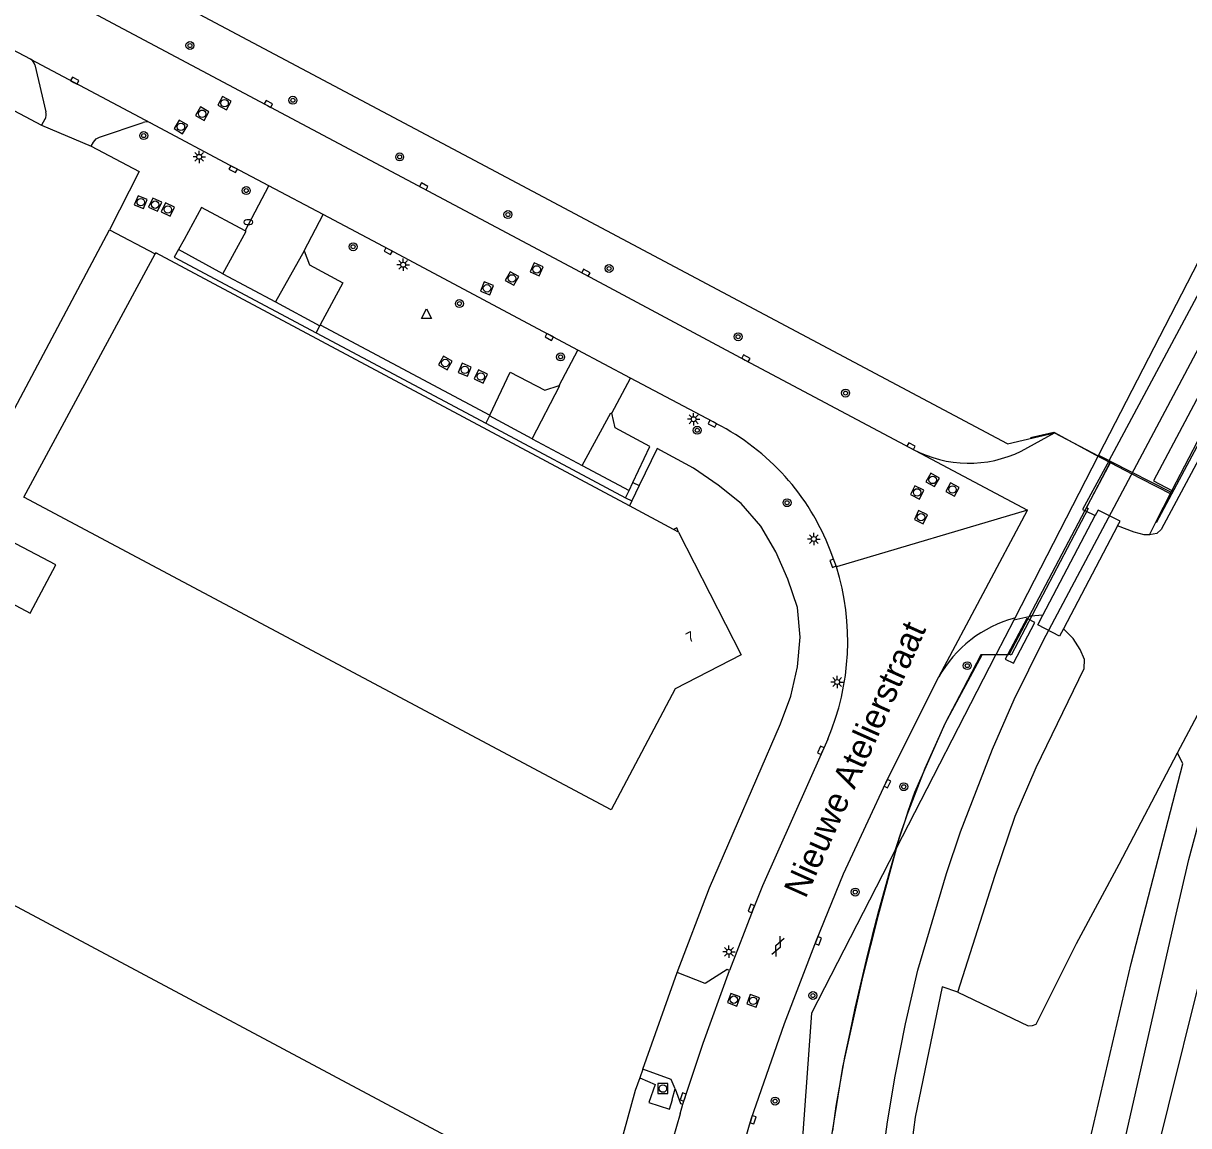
# Model space of a CAD drawing. Extents: x 136000 to 138005, y 398500 to 400500.
# Drawn here: x 136740.1 to 136857.8, y 398995.2 to 399106.5 of the extents above; entities that cross this region are included whole.
import ezdxf

# ---------------------------------------------------------------- set-up
doc = ezdxf.new("R2010")
doc.units = 0
for name, color, linetype in [('gg-afsc-erfafscheiding', 7, 'Continuous'), ('gg-afsc-hekwerk', 7, 'Continuous'), ('gg-anno-huisnummerreeks BGT', 7, 'Continuous'), ('gg-anno-openbare ruimte label', 7, 'Continuous'), ('gg-aspt-spoorlijn', 7, 'Continuous'), ('gg-bbg-bijgebouw', 7, 'Continuous'), ('gg-bbg-hoofdgebouw', 7, 'Continuous'), ('gg-bbg-onder overbouw', 7, 'Continuous'), ('gg-bbg-pand overbouw', 7, 'Continuous'), ('gg-knt-bronhoudergrens', 7, 'Continuous'), ('gg-knt-verharding', 7, 'Continuous'), ('gg-knt-verharding nz', 7, 'Continuous'), ('gt-grn-vlakafsluiter', 7, 'Continuous'), ('gt-grn-weggrens', 7, 'Continuous'), ('gt-symb-boom', 7, 'Continuous'), ('gt-symb-brandkraan', 7, 'Continuous'), ('gt-symb-gesloten verharding', 7, 'Continuous'), ('gt-symb-kolk', 7, 'Continuous'), ('gt-symb-lichtmast', 7, 'Continuous'), ('gt-symb-rioolschacht', 7, 'Continuous'), ('gt-symb-waterafsluiter', 7, 'Continuous'), ('gx-grn-maaiveld', 7, 'Continuous')]:
    doc.layers.add(name, color=color, linetype=linetype)

# ---------------------------------------------------------------- blocks, each defined once
blk = doc.blocks.new('gt0-RS')
at = {"layer": 'gt-symb-rioolschacht'}
blk.add_lwpolyline([(-0.5, -0.5), (0.5, -0.5), (0.5, 0.5), (-0.5, 0.5)], close=True, dxfattribs=at)
blk.add_circle((0, 0), 0.375, dxfattribs=at)
blk = doc.blocks.new('gt0-KOLK')
at = {"layer": 'gt-symb-kolk'}
blk.add_lwpolyline([(0, 0), (0.37, 0), (0.37, 0.4), (-0.38, 0.4), (-0.38, 0), (0, 0)], dxfattribs=at)
blk = doc.blocks.new('gt0-BOOM')
at = {"layer": 'gt-symb-boom'}
for radius in [0.4, 0.2]:
    blk.add_circle((0, 0), radius, dxfattribs=at)
blk = doc.blocks.new('gt0-LMAST')
at = {"layer": 'gt-symb-lichtmast'}
for p, q in [((-0.18, 0.17), (-0.45, 0.44)), ((-0.01, 0.25), (-0.01, 0.62)), ((0.17, 0.17), (0.44, 0.44)), ((-0.26, 0), (-0.63, 0)), ((-0.18, -0.18), (-0.45, -0.45)), ((-0.01, -0.25), (-0.01, -0.63)), ((0.44, -0.45), (0.17, -0.18)), ((0.24, 0), (0.62, 0))]:
    blk.add_line(p, q, dxfattribs=at)
blk.add_circle((-0.01, 0), 0.25, dxfattribs=at)
blk = doc.blocks.new('gt0-GESVH1')
at = {"layer": 'gt-symb-gesloten verharding'}
for p, q in [((-0.99, -0.26), (0.01, 0.24)), ((0.01, -0.26), (-0.99, 0.24)), ((0.01, 0.24), (1.01, -0.26)), ((1.01, 0.24), (0.01, -0.26))]:
    blk.add_line(p, q, dxfattribs=at)
blk = doc.blocks.new('gt0-WAFSL')
at = {"layer": 'gt-symb-waterafsluiter'}
for p, q in [((-0.5, -0.33), (0, 0.67)), ((0, 0.67), (0.5, -0.33)), ((0.5, -0.33), (-0.5, -0.33))]:
    blk.add_line(p, q, dxfattribs=at)
blk = doc.blocks.new('gt0-BR')
at = {"layer": 'gt-symb-brandkraan'}
for centre, radius, start, end in [((-0.24, 0), 0.206, 107.5669, 252.4331), ((0.6, -2.66), 3, 106.892, 107.5669), ((0, -0.69), 0.938, 73.108, 106.892), ((-0.6, -2.66), 3, 72.4331, 73.108), ((0.24, 0), 0.206, 287.567, 72.4331), ((0.6, 2.66), 3, 252.4331, 253.108), ((0, 0.69), 0.938, 253.108, 286.8921), ((-0.6, 2.66), 3, 286.8921, 287.567)]:
    blk.add_arc(centre, radius, start, end, dxfattribs=at)

msp = doc.modelspace()

# ---------------------------------------------------------------- linework, layer by layer
at = {"layer": 'gg-afsc-erfafscheiding'}
msp.add_line((136707.66, 399114.47), (136741.9, 399096.25), dxfattribs=at)
msp.add_lwpolyline([(136746.93, 399094.12), (136751.76, 399091.58), (136748.76, 399085.7)], dxfattribs=at)
at = {"layer": 'gg-afsc-hekwerk'}
for p, q in [((136718.4, 399028.53), (136748.76, 399085.7)), ((136748.76, 399085.7), (136753.4, 399083.27)), ((136839.5, 399064.08), (136844.25, 399065.18)), ((136844.25, 399065.18), (136848.67, 399062.86)), ((136849.93, 399062.3), (136847.31, 399057.33)), ((136849.93, 399062.3), (136849.93, 399062.3)), ((136802.29, 399059.85), (136801.55, 399058.32)), ((136801.55, 399058.32), (136801.3, 399057.8)), ((136847.31, 399057.33), (136841.67, 399046.62)), ((136841.67, 399046.62), (136841.55, 399046.4)), ((136838.31, 399042.75), (136836.95, 399042.75)), ((136795.53, 398987.4), (136718.4, 399028.53)), ((136802.67, 399000.93), (136806.13, 399010.68)), ((136802.67, 399000.93), (136802.35, 399000.05))]:
    msp.add_line(p, q, dxfattribs=at)
for points in [[(136854.56, 399056.13), (136859.43, 399065.25), (136864.05, 399073.93), (136868.71, 399082.72), (136872.25, 399089.38), (136884.31, 399111.94), (136897.12, 399136.05), (136966.79, 399267.12), (136973.84, 399280.45), (136981.11, 399294)], [(136839.5, 399064.08), (136786.24, 399092.39), (136721.79, 399126.58), (136719.62, 399127.85), (136717.54, 399129.26), (136715.55, 399130.81), (136713.68, 399132.48), (136711.9, 399134.26), (136711.05, 399135.19)], [(136841.82, 399064.72), (136844.19, 399065.26), (136848.4, 399062.97), (136852.91, 399060.6), (136856.08, 399058.98)], [(136806.13, 399010.68), (136809.38, 399019.22), (136816.56, 399035.79), (136817.62, 399038.6), (136818.3, 399041.54), (136818.54, 399044.54), (136818.28, 399047.53), (136817.3, 399050.4), (136816.11, 399053.17), (136814.58, 399055.76), (136812.61, 399058.04), (136810.27, 399059.91), (136807.77, 399061.6), (136804.1, 399063.6), (136802.29, 399059.85)], [(136849.88, 399062.23), (136847.47, 399057.63), (136847.66, 399057.54), (136839.87, 399042.72), (136839.73, 399042.81), (136836.81, 399042.78), (136835.02, 399039.32), (136833.22, 399035.85), (136831.14, 399031.3), (136830.23, 399028.93), (136829.32, 399026.56), (136828.92, 399025.35), (136828.52, 399024.15), (136827.49, 399020.51), (136826.46, 399016.87), (136825.84, 399014.42), (136825.22, 399011.98), (136824.09, 399007.09), (136823.56, 399004.61), (136823.03, 399002.14), (136822.59, 398999.65), (136822.15, 398997.17), (136821.82, 398994.68)], [(136841.55, 399046.4), (136839.63, 399042.75), (136838.31, 399042.75)], [(136828.24, 399023.19), (136826.42, 399016.46), (136824.84, 399010.23), (136822.83, 399001.13), (136821.74, 398994.42), (136821.19, 398989.44), (136820.76, 398982.08), (136820.25, 398969.46)], [(136802.35, 399000.05), (136801.89, 398998.76), (136798.34, 398985.91)]]:
    msp.add_lwpolyline(points, dxfattribs=at)
at = {"layer": 'gg-aspt-spoorlijn'}
for points in [[(136830.88, 398928.69), (136835.9, 398940.34), (136838.69, 398947.02), (136840.02, 398950.37), (136842.36, 398956.97), (136845.42, 398967.63), (136856.44, 399016.13), (136857.83, 399022.1), (136859.77, 399029.32), (136861.05, 399033.42), (136862.9, 399038.89), (136864.93, 399044.08), (136867.26, 399049.51), (136869.91, 399055.2), (136872.2, 399059.56), (136908.87, 399128.35), (136924.25, 399157.44), (136955.17, 399215.38), (136971.48, 399246.54), (136986.53, 399274.81)], [(136807.15, 398884.04), (136812.59, 398896.79), (136815.08, 398902.9), (136816.59, 398906.98), (136819.44, 398916.33), (136820.84, 398921.73), (136822.43, 398928.99), (136823.24, 398933.53), (136823.6, 398936.07), (136824.54, 398943.84), (136825.18, 398952.56), (136825.76, 398979.89), (136826.16, 398985.9), (136826.71, 398990.64), (136827.39, 398995.59), (136828.14, 399000.21), (136829.21, 399005.51), (136830.44, 399010.93), (136833.34, 399020.69), (136834.76, 399024.9), (136838, 399033.23), (136840.17, 399038.26), (136843.14, 399044.26), (136891.75, 399135.72)]]:
    msp.add_lwpolyline(points, dxfattribs=at)
at = {"layer": 'gg-bbg-bijgebouw'}
msp.add_lwpolyline([(136735.45, 399049.8), (136740.77, 399046.99), (136743.34, 399051.84), (136738.02, 399054.64), (136735.45, 399049.8)], dxfattribs=at)
at = {"layer": 'gg-bbg-hoofdgebouw'}
msp.add_line((136805.75, 399055.42), (136801.3, 399057.8), dxfattribs=at)
for points in [[(136806.25, 399055.17), (136812.6, 399042.75), (136805.93, 399039.34), (136799.45, 399027.12), (136740.13, 399058.69), (136753.4, 399083.27)], [(136801.3, 399057.8), (136753.44, 399083.35), (136753.4, 399083.27)]]:
    msp.add_lwpolyline(points, dxfattribs=at)
at = {"layer": 'gg-bbg-onder overbouw'}
msp.add_line((136806.25, 399055.17), (136805.75, 399055.42), dxfattribs=at)
at = {"layer": 'gg-bbg-pand overbouw'}
msp.add_lwpolyline([(136806.25, 399055.17), (136806.08, 399055.58), (136805.75, 399055.42)], dxfattribs=at)
at = {"layer": 'gg-knt-bronhoudergrens'}
msp.add_line((136848.67, 399062.86), (136840.23, 399046.48), dxfattribs=at)
msp.add_lwpolyline([(136828.2, 399023.11), (136819.69, 399006.59), (136817.04, 398969.81)], dxfattribs=at)
at = {"layer": 'gg-knt-verharding'}
for p, q in [((136740.8, 399102.92), (136752.93, 399096.5)), ((136741.24, 399102.36), (136742.34, 399097.61)), ((136742.25, 399096.86), (136741.9, 399096.25)), ((136752.93, 399096.5), (136761.36, 399091.99)), ((136764.88, 399090.13), (136761.36, 399091.99)), ((136762.49, 399085.6), (136764.88, 399090.13)), ((136770.37, 399087.23), (136764.88, 399090.13)), ((136768.43, 399083.58), (136770.37, 399087.23)), ((136756.3, 399084.72), (136755.75, 399083.71)), ((136768.43, 399083.58), (136765.54, 399078.41)), ((136769.64, 399075.29), (136770.01, 399075.99)), ((136769.64, 399075.29), (136786.79, 399066.15)), ((136770.06, 399076.09), (136770.01, 399075.99)), ((136770.06, 399076.09), (136787.19, 399066.97)), ((136794.2, 399069.98), (136796.1, 399073.55)), ((136801.42, 399070.72), (136796.1, 399073.55)), ((136799.52, 399067.16), (136801.42, 399070.72)), ((136787.19, 399066.97), (136787.15, 399066.89)), ((136787.15, 399066.89), (136786.79, 399066.15)), ((136786.79, 399066.15), (136800.92, 399058.62)), ((136840.89, 399063.34), (136844.25, 399065.18)), ((136829.67, 399063.66), (136829.97, 399063.51)), ((136801.27, 399059.36), (136801.65, 399060.16)), ((136801.65, 399060.16), (136802.29, 399059.85)), ((136800.92, 399058.62), (136801.27, 399059.36)), ((136800.92, 399058.62), (136801.55, 399058.32)), ((136806.44, 398996.4), (136804.43, 398989.6))]:
    msp.add_line(p, q, dxfattribs=at)
for points in [[(136717.92, 399123.24), (136731.69, 399115.84), (136748.58, 399106.84), (136780.43, 399089.89), (136796.82, 399081.18), (136812.99, 399072.53), (136829.67, 399063.66)], [(136740.8, 399102.92), (136728.37, 399109.5), (136713.7, 399117.31)], [(136746.93, 399094.12), (136747.16, 399094.55), (136747.44, 399094.86), (136747.63, 399094.98), (136747.76, 399095.04), (136752.16, 399096.52)], [(136762.49, 399085.6), (136758.08, 399087.95), (136756.3, 399084.72)], [(136796.1, 399073.55), (136777.03, 399083.71), (136770.37, 399087.23)], [(136755.75, 399083.71), (136755.32, 399082.92), (136769.64, 399075.29)], [(136768.43, 399083.58), (136768.97, 399082.16), (136772.36, 399080.33), (136770.06, 399076.09)], [(136787.19, 399066.97), (136789.25, 399071.32), (136792.76, 399069.48), (136794.2, 399069.98)], [(136810.09, 399066.11), (136809.76, 399066.28), (136801.42, 399070.72)], [(136801.65, 399060.16), (136803.37, 399063.8), (136799.88, 399065.68), (136799.52, 399067.16)], [(136822.23, 399051.66), (136822.05, 399052.09), (136821.59, 399053.33)], [(136803.72, 398949.65), (136803.73, 398949.73), (136804.65, 398956.66), (136805.7, 398962.85), (136809.04, 398979.03), (136811.49, 398988.57), (136813.61, 398995.86), (136816.96, 399005.53), (136820.21, 399013.95), (136822.95, 399020.64), (136823.65, 399022.17), (136827.2, 399029.84), (136830.13, 399035.74), (136832.56, 399040.53)], [(136821.36, 399034.26), (136820.82, 399033.05), (136814.74, 399019.43), (136813.81, 399017.08), (136811.43, 399010.88)], [(136811.43, 399010.88), (136811.18, 399010.99), (136808.97, 399009.59), (136806.13, 399010.68)], [(136806.7, 398997.39), (136808.75, 399003.56), (136811.43, 399010.88)], [(136802.35, 399000.05), (136803.92, 398999.38), (136803.27, 398997.55), (136805.37, 398996.9), (136805.67, 398997.86), (136805.61, 398997.87), (136805.93, 398998.93)], [(136805.93, 398998.93), (136806.48, 398997.46), (136806.7, 398997.39)], [(136806.44, 398996.4), (136806.69, 398997.38), (136806.7, 398997.39)]]:
    msp.add_lwpolyline(points, dxfattribs=at)
for centre, radius, start, end in [((136740.34, 399102.11), 0.929, 15.0556, 60.5966), ((136741.27, 399097.36), 1.11, 333.1402, 13.0053), ((136752.53, 399095.61), 0.978, 66.0703, 111.9774), ((136799.28, 399044.81), 23.88, 20.8821, 63.0824), ((136835.6, 399074.23), 12.11, 242.2991, 295.9384), ((136797.92, 399044.15), 25.44, 337.1188, 17.1551), ((136843.38, 399034.49), 12.39, 104.7458, 150.8665)]:
    msp.add_arc(centre, radius, start, end, dxfattribs=at)
at = {"layer": 'gg-knt-verharding nz'}
for p, q in [((136760.23, 399081.24), (136755.75, 399083.71)), ((136760.23, 399081.24), (136765.54, 399078.41)), ((136765.54, 399078.41), (136770.01, 399075.99)), ((136791.48, 399064.57), (136787.15, 399066.89)), ((136791.48, 399064.57), (136796.52, 399061.88)), ((136796.52, 399061.88), (136801.27, 399059.36))]:
    msp.add_line(p, q, dxfattribs=at)
for points in [[(136760.23, 399081.24), (136762.57, 399085.55), (136762.49, 399085.6)], [(136791.48, 399064.57), (136794.28, 399069.95), (136794.2, 399069.98)], [(136796.52, 399061.88), (136799.42, 399067.21), (136799.52, 399067.16)], [(136805.93, 398998.93), (136805.52, 398999.88), (136802.67, 399000.93)]]:
    msp.add_lwpolyline(points, dxfattribs=at)
at = {"layer": 'gt-grn-vlakafsluiter'}
msp.add_line((136741.9, 399096.25), (136746.93, 399094.12), dxfattribs=at)
at = {"layer": 'gt-grn-weggrens'}
for p, q in [((136829.67, 399063.66), (136841.52, 399057.36)), ((136841.52, 399057.36), (136822.23, 399051.66)), ((136832.56, 399040.53), (136841.52, 399057.36))]:
    msp.add_line(p, q, dxfattribs=at)
at = {"layer": 'gx-grn-maaiveld'}
for p, q in [((136876.2, 399116.32), (136848.7, 399062.93)), ((136848.7, 399062.93), (136848.67, 399062.86)), ((136848.7, 399062.93), (136849.77, 399062.39)), ((136849.77, 399062.39), (136849.93, 399062.3)), ((136849.93, 399062.3), (136856.04, 399059.18)), ((136856.67, 399032.86), (136871.16, 399060.2)), ((136856.12, 399059.35), (136856.04, 399059.18)), ((136843.08, 399046.77), (136848.36, 399056.83)), ((136847.31, 399057.33), (136848.36, 399056.83)), ((136850.63, 399055.78), (136845.17, 399045.39)), ((136840.13, 399046.28), (136838.32, 399042.77)), ((136841.67, 399046.62), (136840.13, 399046.28)), ((136840.23, 399046.48), (136840.13, 399046.28)), ((136842.28, 399046.03), (136841.55, 399046.4)), ((136828.24, 399023.19), (136838.31, 399042.75)), ((136838.31, 399042.75), (136838.32, 399042.77)), ((136828.24, 399023.19), (136828.2, 399023.11)), ((136828.24, 399023.19), (136828.24, 399023.19))]:
    msp.add_line(p, q, dxfattribs=at)
for points in [[(136874.42, 399058.58), (136864.9, 399034.01), (136849.64, 398972.69), (136846.05, 398959.45), (136875.88, 399014.34), (136889.18, 399039.92), (136917.86, 399093.92), (136933.1, 399123.35), (136946.94, 399149.57), (136963.28, 399180.19), (136980.05, 399210.93), (137008.98, 399263.69), (137017.74, 399280.41)], [(136849.77, 399062.39), (136873.59, 399106.81), (136878.07, 399115.31)], [(136886.13, 399113.88), (136883.8, 399109.46), (136876.57, 399095.64), (136855.04, 399055.43), (136854.6, 399055.01), (136853.84, 399054.88)], [(136883.88, 399111.64), (136882.02, 399112.62), (136854.27, 399060.35), (136856.12, 399059.35)], [(136883.88, 399111.64), (136860.4, 399067.59), (136856.12, 399059.35)], [(136849.77, 399062.39), (136847.09, 399057.44), (136847.31, 399057.33)], [(136853.84, 399054.88), (136854.48, 399056.18), (136856.04, 399059.18)], [(136850.63, 399055.78), (136850.88, 399056.25), (136848.65, 399057.39), (136848.36, 399056.83)], [(136853.84, 399054.88), (136853.31, 399054.87), (136852.3, 399055.14), (136850.63, 399055.78)], [(136841.55, 399046.4), (136841.46, 399046.44), (136839.28, 399042.32), (136840.11, 399041.91), (136842.28, 399046.03)], [(136843.08, 399046.77), (136841.86, 399046.66), (136841.67, 399046.62)], [(136845.17, 399045.39), (136844.77, 399044.65), (136842.56, 399045.78), (136843.08, 399046.77)], [(136834.49, 399008.71), (136838.25, 399020.5), (136840.28, 399026.47), (136842.4, 399031.4), (136847.25, 399041.39), (136847.29, 399042.3), (136846.86, 399043.31), (136846.13, 399044.43), (136845.17, 399045.39)], [(136830.15, 399028.9), (136833.22, 399035.82), (136836.95, 399042.75)], [(136834.49, 399008.71), (136832.91, 399009.25), (136830.19, 398996.07), (136829, 398987.12), (136828.27, 398977.43), (136828.03, 398954.75), (136827.09, 398944.08), (136825.96, 398934.51), (136823.46, 398921.99), (136823.39, 398920.99), (136824.37, 398920.46), (136837.98, 398954.51), (136840.25, 398961.87), (136841.94, 398968.49), (136846.58, 398988.37), (136851.99, 399011.6), (136857.22, 399031.76), (136856.67, 399032.86)], [(136834.49, 399008.71), (136841.59, 399005.31), (136842.03, 399005.32), (136842.4, 399005.46), (136846.47, 399013.62), (136850.79, 399021.64), (136856.67, 399032.86)], [(136828.2, 399023.11), (136828.83, 399025.05), (136829.15, 399026.01), (136829.48, 399026.98), (136830.15, 399028.9)], [(136828.24, 399023.19), (136826.42, 399016.46), (136824.84, 399010.23), (136822.83, 399001.13), (136821.74, 398994.42), (136821.19, 398989.44), (136820.76, 398982.08), (136820.25, 398969.46)]]:
    msp.add_lwpolyline(points, dxfattribs=at)

# ---------------------------------------------------------------- block references
at = {"layer": 'gt-symb-boom'}
for p in [(136756.9, 399104.3), (136767.3, 399098.77), (136752.23, 399095.2), (136778.09, 399093.05), (136762.59, 399089.65), (136789.03, 399087.23), (136773.39, 399083.98), (136799.25, 399081.78), (136784.13, 399078.24), (136812.29, 399074.89), (136794.35, 399072.85), (136823.14, 399069.2), (136808.15, 399065.44), (136817.23, 399058.13), (136835.44, 399041.67), (136829.02, 399029.45), (136824.12, 399018.81), (136819.84, 399008.36), (136816.02, 398997.7)]:
    msp.add_blockref('gt0-BOOM', p, dxfattribs=at)
at = {"layer": 'gt-symb-brandkraan'}
msp.add_blockref('gt0-BR', (136762.8, 399086.46), dxfattribs=at)
at = {"layer": 'gt-symb-gesloten verharding', "rotation": -113.82289949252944}
msp.add_blockref('gt0-GESVH1', (136816.33, 399013.33), dxfattribs=at)
at = {"layer": 'gt-symb-kolk'}
for p, rotation in [((136745.17, 399100.58), -27.849866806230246), ((136764.74, 399098.23), -28.025316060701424), ((136761.36, 399091.99), 152.15337781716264), ((136780.43, 399089.89), -28.025316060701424), ((136777.03, 399083.71), 151.97468393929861), ((136796.82, 399081.18), -27.974729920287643), ((136793.29, 399075.05), 151.97468393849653), ((136812.99, 399072.53), -28.153346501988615), ((136809.76, 399066.28), 152.99934529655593), ((136829.67, 399063.66), -28.025316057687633), ((136822.05, 399052.09), 111.66303986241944), ((136820.82, 399033.05), 65.92116276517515), ((136827.2, 399029.84), -116.36005820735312), ((136813.81, 399017.08), 68.41134772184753), ((136820.21, 399013.95), -111.15264520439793), ((136806.92, 398998.05), 71.0939390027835), ((136813.61, 398995.86), -106.26020470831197)]:
    msp.add_blockref('gt0-KOLK', p, dxfattribs=dict(at, rotation=rotation))
at = {"layer": 'gt-symb-lichtmast'}
for p in [(136757.84, 399093.06), (136778.45, 399082.16), (136807.8, 399066.56), (136819.94, 399054.46), (136822.3, 399040.02), (136811.37, 399012.78)]:
    msp.add_blockref('gt0-LMAST', p, dxfattribs=at)
at = {"layer": 'gt-symb-rioolschacht'}
for p, rotation in [((136760.4, 399098.47), -28.102823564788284), ((136758.14, 399097.41), -29.460713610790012), ((136755.99, 399096.08), -30.924459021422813), ((136751.93, 399088.48), -22.950363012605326), ((136753.39, 399088.23), -24.951151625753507), ((136754.66, 399087.74), -26.36005820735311), ((136791.93, 399081.69), 156.79388541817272), ((136789.44, 399080.78), 151.30721229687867), ((136786.91, 399079.78), 158.90078774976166), ((136782.7, 399072.24), -28.87101790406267), ((136784.67, 399071.55), -22.822540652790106), ((136786.29, 399070.87), -26.616299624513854), ((136831.94, 399060.43), -119.41081962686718), ((136833.95, 399059.46), 152.358857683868), ((136830.38, 399059.17), -116.10382499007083), ((136830.76, 399056.67), 154.71651982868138), ((136811.85, 399007.94), -19.88516511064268), ((136813.81, 399007.83), -20.301249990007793)]:
    msp.add_blockref('gt0-RS', p, dxfattribs=dict(at, rotation=rotation))
msp.add_blockref('gt0-RS', (136804.69, 398998.96), dxfattribs=at)
at = {"layer": 'gt-symb-waterafsluiter'}
msp.add_blockref('gt0-WAFSL', (136780.8, 399077.05), dxfattribs=at)

# ---------------------------------------------------------------- texts
at = {"layer": 'gg-anno-huisnummerreeks BGT'}
msp.add_text('7', height=1, rotation=27.1, dxfattribs=at).set_placement((136807.33, 399043.98))
at = {"layer": 'gg-anno-openbare ruimte label'}
msp.add_text('Nieuwe Atelierstraat', height=2.5, rotation=65.9, dxfattribs=at).set_placement((136819.1, 399018.07))

doc.saveas('drawing.dxf')
